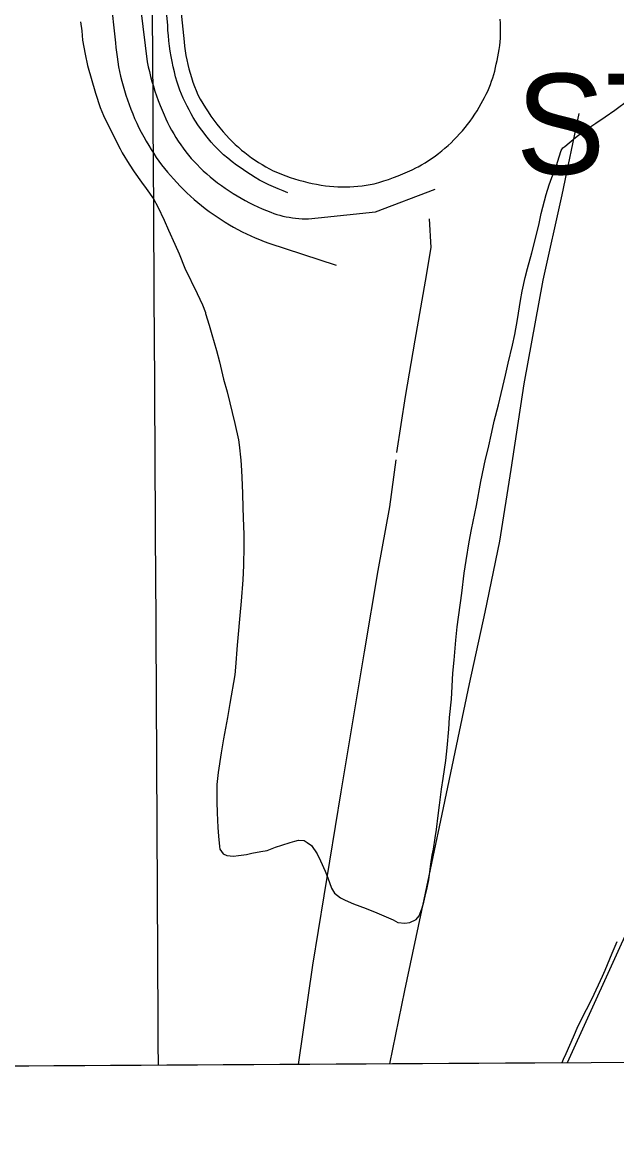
# Model space of a CAD drawing. Extents: x 3477039 to 3515015, y 546746 to 572297.
# Drawn here: x 3491528 to 3492712, y 555318 to 557542 of the extents above; entities that cross this region are included whole.
import ezdxf

# ---------------------------------------------------------------- set-up
doc = ezdxf.new("R2010")
doc.units = 0
for name, color, linetype in [('V-ANNO-SYMB', 7, 'Continuous'), ('V-DTCH-CNTR', 7, 'Continuous'), ('V-GRID-MAJR', 7, 'Continuous'), ('V-ROAD-CNTR', 7, 'Continuous'), ('V-SITE-VEGE', 7, 'Continuous'), ('V-TOPO-GNAM-IDEN', 7, 'Continuous'), ('V-TOPO-SHOR', 7, 'Continuous')]:
    doc.layers.add(name, color=color, linetype=linetype)

msp = doc.modelspace()

# ---------------------------------------------------------------- linework, layer by layer
at = {"layer": 'V-ANNO-SYMB'}
msp.add_lwpolyline([(3487280.7, 555437.8), (3500171.5, 555514.5), (3500191.1, 552220.1), (3487300.3, 552143.4)], close=True, dxfattribs=at)
at = {"layer": 'V-DTCH-CNTR'}
for points in [[(3492637, 557360.5), (3492602.9, 557198.4), (3492565.1, 557028.6), (3492527, 556821.9), (3492501.5, 556651.3), (3492479.1, 556508.4), (3492449.8, 556366.8), (3492418.5, 556224), (3492364.2, 555964.9), (3492328.1, 555795), (3492289.5, 555613.7), (3492259.4, 555467.4)], [(3492745, 555758.1), (3492613.4, 555469.5)]]:
    msp.add_lwpolyline(points, dxfattribs=at)
at = {"layer": 'V-GRID-MAJR'}
msp.add_spline([(3491799, 555464.7), (3491782.9, 558228.1), (3491747.6, 564289.1), (3491712.4, 570350), (3491712.3, 570353.1)], degree=3, dxfattribs=at)
at = {"layer": 'V-ROAD-CNTR'}
for p, q in [((3491693, 557687.6), (3491713.3, 557501.5)), ((3491830.8, 557693.3), (3491850.1, 557503.4))]:
    msp.add_line(p, q, dxfattribs=at)
for points in [[(3491817.5, 557536.4), (3491812.7, 557589.1), (3491802.9, 557672.7)], [(3492393.7, 557313.9), (3492399.4, 557319.9), (3492404.9, 557326), (3492410.2, 557332.3), (3492415.3, 557338.7), (3492420.3, 557345.3), (3492425.1, 557352), (3492429.6, 557358.8), (3492434, 557365.8), (3492438.2, 557372.9), (3492442.2, 557380.1), (3492445.8, 557386.2), (3492449.1, 557392.4), (3492452.3, 557398.7), (3492455.3, 557405.1), (3492458.1, 557411.5), (3492460.7, 557418.1), (3492463.1, 557424.7), (3492465.4, 557431.4), (3492467.4, 557438.1), (3492469.3, 557444.9), (3492471, 557451.8), (3492472.5, 557458.7), (3492474.2, 557466), (3492475.8, 557473.3), (3492477.1, 557480.7), (3492478.3, 557488.1), (3492479.3, 557495.6), (3492480, 557503.1), (3492480.6, 557510.6), (3492480.9, 557518.1), (3492481.1, 557525.6), (3492481, 557533.1), (3492480.8, 557540.6), (3492480.3, 557548.1)], [(3492057.3, 557202.6), (3492047.6, 557206.2), (3492038, 557210.1), (3492028.6, 557214.2), (3492019.2, 557218.5), (3492009.9, 557223.1), (3492000.8, 557227.9), (3491991.7, 557232.8), (3491982.3, 557238.7), (3491973, 557244.8), (3491963.8, 557251.2), (3491954.8, 557257.7), (3491945.9, 557264.4), (3491937.2, 557271.3), (3491928.6, 557278.4), (3491922.3, 557284.4), (3491916.2, 557290.6), (3491910.2, 557296.9), (3491904.4, 557303.4), (3491898.7, 557310), (3491893.3, 557316.8), (3491888, 557323.7), (3491882.9, 557330.7), (3491877.9, 557337.9), (3491873.2, 557345.1), (3491868.6, 557352.5), (3491864.3, 557360), (3491860.1, 557367.5), (3491856.1, 557375.2), (3491852.3, 557383), (3491848.7, 557390.8), (3491845.2, 557398.8), (3491842, 557406.8), (3491839, 557414.9), (3491836.2, 557423.1), (3491833.4, 557433.2), (3491830.9, 557443.3), (3491828.5, 557453.5), (3491826.4, 557463.7), (3491824.5, 557474), (3491822.8, 557484.4), (3491821.3, 557494.7), (3491820, 557505.1), (3491819, 557515.5), (3491818.1, 557525.9), (3491817.5, 557536.4)], [(3491850.1, 557503.4), (3491851.2, 557494.3), (3491852.5, 557485.2), (3491854, 557476.2), (3491855.7, 557467.2), (3491857.7, 557458.3), (3491859.9, 557449.4), (3491862.3, 557440.6), (3491864.9, 557431.8), (3491867.8, 557423.1), (3491870.8, 557414.5), (3491874.1, 557405.9), (3491877.6, 557397.4), (3491882.4, 557388.8), (3491887.5, 557380.2), (3491892.7, 557371.8), (3491898.2, 557363.5), (3491903.8, 557355.3), (3491909.6, 557347.3), (3491915.6, 557339.4), (3491921.7, 557331.6), (3491928.1, 557323.9), (3491934.6, 557316.4), (3491940.3, 557310.4), (3491946.3, 557304.4), (3491952.3, 557298.7), (3491958.6, 557293.1), (3491964.9, 557287.6), (3491971.4, 557282.4), (3491978, 557277.3), (3491984.8, 557272.3), (3491991.7, 557267.6), (3491998.7, 557263), (3492005.8, 557258.6), (3492013, 557254.3), (3492020.4, 557250.3), (3492027.8, 557246.5)], [(3491713.3, 557501.5), (3491714.2, 557491.9), (3491715.4, 557482.3), (3491716.7, 557473)], [(3491716.7, 557473), (3491718.2, 557463.4), (3491719.8, 557453.7), (3491721.7, 557444.1), (3491723.8, 557434.6), (3491726.1, 557425.1), (3491728.6, 557415.6), (3491731.3, 557406.2), (3491734.2, 557396.9), (3491737.3, 557387.6), (3491740.6, 557378.4), (3491744.1, 557369.3), (3491747.8, 557359.8), (3491751.7, 557350.4), (3491755.9, 557341.1), (3491760.3, 557332), (3491764.9, 557322.9), (3491769.8, 557313.9), (3491774.8, 557305.1), (3491780.1, 557296.4), (3491784.7, 557288.4), (3491789.6, 557280.6), (3491794.6, 557273), (3491799.9, 557265.4), (3491805.4, 557258.1), (3491811, 557250.8), (3491816.9, 557243.7), (3491822.9, 557236.8), (3491829.1, 557230), (3491835.5, 557222.9), (3491842.1, 557215.9), (3491848.9, 557209), (3491855.8, 557202.3), (3491862.9, 557195.7), (3491870.1, 557189.3), (3491877.4, 557183), (3491884.9, 557177), (3491892.5, 557171), (3491900.2, 557165.3), (3491908.1, 557159.7), (3491916.1, 557154.3), (3491924.1, 557149), (3491932.2, 557143.8), (3491940.4, 557138.8), (3491948.7, 557134), (3491957.2, 557129.4), (3491965.7, 557125), (3491974.3, 557120.7), (3491983.1, 557116.7), (3491991.9, 557112.8), (3492000.7, 557109.1), (3492009.7, 557105.7), (3492018.8, 557102.4), (3492153.3, 557058.5)], [(3492316.5, 557254.2), (3492323.6, 557258.2), (3492330.6, 557262.3), (3492337.5, 557266.7), (3492344.3, 557271.3), (3492351, 557276), (3492357.5, 557280.9), (3492363.9, 557286), (3492370.2, 557291.2), (3492376.3, 557296.7), (3492382.2, 557302.3), (3492388, 557308), (3492393.7, 557313.9)], [(3492027.8, 557246.5), (3492036.1, 557242.8), (3492044.5, 557239.4), (3492053, 557236.2), (3492061.6, 557233.2), (3492070.3, 557230.4), (3492079, 557227.8), (3492087.7, 557225.4), (3492096.6, 557223.2), (3492105.4, 557221.2), (3492114.4, 557219.5), (3492123.3, 557217.9), (3492132.3, 557216.6), (3492140.3, 557215.7), (3492148.4, 557215), (3492156.5, 557214.5), (3492164.5, 557214.3), (3492172.6, 557214.2), (3492180.7, 557214.4), (3492188.8, 557214.8), (3492196.8, 557215.5), (3492204.9, 557216.3), (3492212.9, 557217.4), (3492220.8, 557218.7), (3492228.8, 557220.2), (3492238.5, 557223), (3492248.2, 557226), (3492257.8, 557229.2), (3492267.3, 557232.6), (3492276.8, 557236.2), (3492286.1, 557240), (3492295.4, 557244), (3492304.6, 557248.3), (3492313.7, 557252.7), (3492316.5, 557254.2)]]:
    msp.add_lwpolyline(points, dxfattribs=at)
at = {"layer": 'V-SITE-VEGE'}
for p, q in [((3491644, 557542.7), (3491646.7, 557525)), ((3491646.7, 557525), (3491647.1, 557516)), ((3491647.1, 557516), (3491648, 557506.5)), ((3491648, 557506.5), (3491652.9, 557478.6)), ((3491652.9, 557478.6), (3491657.7, 557455.8)), ((3491657.7, 557455.8), (3491673.8, 557400.8)), ((3491673.8, 557400.8), (3491682.9, 557372.5)), ((3491682.9, 557372.5), (3491689.9, 557356.2)), ((3492708.7, 557367.3), (3492737, 557388.1)), ((3491689.9, 557356.2), (3491709.8, 557315.8)), ((3492670.5, 557341.4), (3492689.4, 557353.9)), ((3492689.4, 557353.9), (3492708.7, 557367.3)), ((3492644.8, 557323.7), (3492670.5, 557341.4)), ((3491709.8, 557315.8), (3491722.8, 557290.1)), ((3492609.2, 557294.7), (3492630.2, 557312.9)), ((3492630.2, 557312.9), (3492644.8, 557323.7)), ((3491722.8, 557290.1), (3491727.1, 557282.3)), ((3491727.1, 557282.3), (3491740.6, 557259.2)), ((3492597.6, 557274), (3492601.5, 557286.5)), ((3492601.5, 557286.5), (3492605.3, 557291.7)), ((3492605.3, 557291.7), (3492609.2, 557294.7)), ((3491740.6, 557259.2), (3491750.5, 557244.2)), ((3492592.1, 557256.8), (3492597.6, 557274)), ((3491750.5, 557244.2), (3491765.2, 557223.6)), ((3492583.2, 557232.7), (3492592.1, 557256.8)), ((3491765.2, 557223.6), (3491774.7, 557210.7)), ((3492572.1, 557199.1), (3492578.1, 557218.5)), ((3492578.1, 557218.5), (3492583.2, 557232.7)), ((3491774.7, 557210.7), (3491789, 557190.5)), ((3492568.7, 557186.2), (3492572.1, 557199.1)), ((3491789, 557190.5), (3491797.7, 557174.7)), ((3491797.7, 557174.7), (3491810.2, 557148.1)), ((3492561.9, 557161.2), (3492568.7, 557186.2)), ((3491810.2, 557148.1), (3491819.3, 557128.3)), ((3492557.7, 557141.4), (3492561.9, 557161.2)), ((3491819.3, 557128.3), (3491831.9, 557100.4)), ((3492549.2, 557106.1), (3492557.7, 557141.4)), ((3492543.3, 557082.9), (3492549.2, 557106.1)), ((3491831.9, 557100.4), (3491840.6, 557080.6)), ((3491840.6, 557080.6), (3491851.9, 557052.3)), ((3492534.8, 557051.9), (3492543.3, 557082.9)), ((3491851.9, 557052.3), (3491876.1, 557001.6)), ((3492530.2, 557033.4), (3492534.8, 557051.9)), ((3492524.2, 557006.3), (3492530.2, 557033.4)), ((3491876.1, 557001.6), (3491886.6, 556979.3)), ((3492520.4, 556987.7), (3492524.2, 557006.3)), ((3491886.6, 556979.3), (3491892.6, 556964.3)), ((3492514.6, 556950.3), (3492520.4, 556987.7)), ((3491892.6, 556964.3), (3491892.6, 556961.7)), ((3491892.6, 556961.7), (3491900, 556938.5)), ((3492509.5, 556920.2), (3492514.6, 556950.3)), ((3491900, 556938.5), (3491905.3, 556920)), ((3491905.3, 556920), (3491914.9, 556888.3)), ((3492504.4, 556899.1), (3492509.5, 556920.2)), ((3491914.9, 556888.3), (3491921, 556865.9)), ((3492496.4, 556862.9), (3492504.4, 556899.1)), ((3491921, 556865.9), (3491928.8, 556831.1)), ((3492490.9, 556839.3), (3492496.4, 556862.9)), ((3492476.5, 556780.3), (3492490.9, 556839.3)), ((3491928.8, 556831.1), (3491936.2, 556805.8)), ((3491936.2, 556805.8), (3491951.1, 556742.6)), ((3492468, 556747.6), (3492476.5, 556780.3)), ((3492463.4, 556725.6), (3492468, 556747.6)), ((3491951.1, 556742.6), (3491958.5, 556710.4)), ((3492456.2, 556692.5), (3492463.4, 556725.6)), ((3491958.5, 556710.4), (3491959.9, 556700.1)), ((3491959.9, 556700.1), (3491963.4, 556670)), ((3492451.1, 556671.8), (3492456.2, 556692.5)), ((3491963.4, 556670), (3491964.8, 556649.3)), ((3492441.8, 556627.5), (3492451.1, 556671.8)), ((3491964.8, 556649.3), (3491966.2, 556620.9)), ((3491966.2, 556620.9), (3491966.7, 556602.5)), ((3492433, 556579.3), (3492441.8, 556627.5)), ((3491966.7, 556602.5), (3491967.6, 556575.8)), ((3491967.6, 556575.8), (3491968.2, 556554.7)), ((3492422.8, 556531.5), (3492433, 556579.3)), ((3491968.2, 556554.7), (3491969.1, 556521.6)), ((3492418.6, 556507), (3492422.8, 556531.5)), ((3491969.1, 556521.6), (3491969.2, 556498.8)), ((3492412.7, 556470), (3492418.6, 556507)), ((3491969.2, 556498.8), (3491968.5, 556459.7)), ((3491968.5, 556459.7), (3491967.3, 556431.7)), ((3492408.5, 556445), (3492412.7, 556470)), ((3492403.5, 556404.6), (3492408.5, 556445)), ((3491967.3, 556431.7), (3491964.1, 556389.1)), ((3492394.7, 556337.9), (3492403.5, 556404.6)), ((3491964.1, 556389.1), (3491961.6, 556360.3)), ((3491961.6, 556360.3), (3491957.5, 556316)), ((3492391.8, 556311.2), (3492394.7, 556337.9)), ((3491957.5, 556316), (3491956.2, 556301.4)), ((3492388.5, 556271.6), (3492391.8, 556311.2)), ((3491956.2, 556301.4), (3491952.9, 556257.5)), ((3491952.9, 556257.5), (3491951.3, 556242.4)), ((3492386.1, 556245.4), (3492388.5, 556271.6)), ((3491951.3, 556242.4), (3491941.6, 556185.2)), ((3492383.6, 556206.2), (3492386.1, 556245.4)), ((3492379.5, 556157.2), (3492383.3, 556193.7)), ((3492383.3, 556193.7), (3492383.6, 556206.2)), ((3491941.6, 556185.2), (3491937, 556157.2)), ((3491937, 556157.2), (3491929, 556114.6)), ((3492377.9, 556133.9), (3492379.5, 556157.2)), ((3492374.6, 556096.9), (3492377.9, 556133.9)), ((3491929, 556114.6), (3491924.3, 556086.6)), ((3491924.3, 556086.6), (3491918, 556047.9)), ((3492371.7, 556071.6), (3492374.6, 556096.9)), ((3492366.6, 556035.8), (3492371.7, 556071.6)), ((3491918, 556047.9), (3491915.6, 556023.8)), ((3492363.3, 556014.3), (3492366.6, 556035.8)), ((3491915.6, 556023.8), (3491915.7, 555989.4)), ((3492359.5, 555982.9), (3492363.3, 556014.3)), ((3491915.7, 555989.4), (3491916.2, 555967.5)), ((3492356.6, 555962.3), (3492359.5, 555982.9)), ((3491916.2, 555967.5), (3491917.6, 555938.2)), ((3492353.3, 555934.3), (3492356.6, 555962.3)), ((3491917.6, 555938.2), (3491919, 555920.6)), ((3492350.3, 555917.5), (3492353.3, 555934.3)), ((3491919, 555920.6), (3491920.8, 555900)), ((3492032.6, 555898.7), (3492045, 555903)), ((3492045, 555903), (3492061.4, 555908.2)), ((3492061.4, 555908.2), (3492070.8, 555910.9)), ((3492070.8, 555910.9), (3492078.1, 555912.6)), ((3492078.1, 555912.6), (3492089.3, 555912.2)), ((3492089.3, 555912.2), (3492095.8, 555908.4)), ((3492095.8, 555908.4), (3492104, 555902.4)), ((3492104, 555902.4), (3492115.6, 555885.7)), ((3492347.4, 555894.7), (3492350.3, 555917.5)), ((3491920.8, 555900), (3491921.6, 555895.2)), ((3491921.6, 555895.2), (3491928.1, 555885.8)), ((3491928.1, 555885.8), (3491935.4, 555882.4)), ((3491935.4, 555882.4), (3491948.8, 555881.2)), ((3491948.8, 555881.2), (3491958.7, 555882.5)), ((3491958.7, 555882.5), (3491974.6, 555884.3)), ((3491974.6, 555884.3), (3491985.3, 555886.9)), ((3491985.3, 555886.9), (3492002.9, 555890)), ((3492002.9, 555890), (3492015.8, 555892.6)), ((3492015.8, 555892.6), (3492032.6, 555898.7)), ((3492115.6, 555885.7), (3492122.1, 555871.9)), ((3492342.3, 555865.4), (3492344.9, 555882.7)), ((3492344.9, 555882.7), (3492347.4, 555894.7)), ((3492122.1, 555871.9), (3492131.2, 555851.3)), ((3492340.7, 555855.1), (3492342.3, 555865.4)), ((3492131.2, 555851.3), (3492136.5, 555837.6)), ((3492136.5, 555837.6), (3492143.8, 555817.4)), ((3492337.7, 555834), (3492339.4, 555844.8)), ((3492339.4, 555844.8), (3492340.7, 555855.1)), ((3492143.8, 555817.4), (3492149.9, 555807.1)), ((3492331, 555801.3), (3492334.8, 555817.7)), ((3492334.8, 555817.7), (3492337.7, 555834)), ((3492149.9, 555807.1), (3492162, 555797.7)), ((3492162, 555797.7), (3492171, 555793.4)), ((3492171, 555793.4), (3492187.8, 555786.2)), ((3492328, 555789.7), (3492331, 555801.3)), ((3492187.8, 555786.2), (3492212.8, 555776.8)), ((3492212.8, 555776.8), (3492234.3, 555767.8)), ((3492318.7, 555762.1), (3492324.6, 555778.1)), ((3492324.6, 555778.1), (3492328, 555789.7)), ((3492234.3, 555767.8), (3492248.6, 555762.3)), ((3492248.6, 555762.3), (3492266.6, 555754.2)), ((3492266.6, 555754.2), (3492276.1, 555749.1)), ((3492276.1, 555749.1), (3492289.9, 555747.4)), ((3492289.9, 555747.4), (3492299.8, 555748.7)), ((3492299.8, 555748.7), (3492312.7, 555754.8)), ((3492312.7, 555754.8), (3492318.7, 555762.1)), ((3492712.4, 555710.3), (3492702.6, 555687)), ((3492702.6, 555687), (3492688.9, 555653)), ((3492683.4, 555641.4), (3492662.9, 555596.6)), ((3492688.9, 555653), (3492683.4, 555641.4)), ((3492662.9, 555596.6), (3492651.4, 555574.6)), ((3492651.4, 555574.6), (3492635.2, 555542.3)), ((3492635.2, 555542.3), (3492625.4, 555520.7)), ((3492625.4, 555520.7), (3492611.3, 555487.1)), ((3492611.3, 555487.1), (3492605.7, 555475.9)), ((3492602.8, 555469.4), (3489990.7, 555453.9)), ((3492605.7, 555475.9), (3492602.8, 555469.4))]:
    msp.add_line(p, q, dxfattribs=at)
at = {"layer": 'V-TOPO-SHOR'}
for points in [[(3491752.2, 557670.3), (3491763.8, 557566.2), (3491776.7, 557463.5)], [(3491776.7, 557463.5), (3491778.8, 557453.7), (3491781.1, 557443.8), (3491783.5, 557434.1), (3491786.2, 557424.3), (3491789.1, 557414.7), (3491792.1, 557405), (3491795.3, 557395.5), (3491798.8, 557386), (3491802.4, 557376.6), (3491806.2, 557367.2), (3491810.2, 557357.9), (3491813.6, 557350.1), (3491817.3, 557342.4), (3491821.2, 557334.7), (3491825.2, 557327.2), (3491829.5, 557319.7), (3491834, 557312.4), (3491838.6, 557305.2), (3491843.4, 557298.1), (3491848.5, 557291.2), (3491853.7, 557284.3), (3491859, 557277.7), (3491864.6, 557271.1), (3491870.3, 557264.7), (3491876.2, 557258.5), (3491882.2, 557252.4), (3491888.4, 557246.5), (3491895.4, 557240.3), (3491902.5, 557234.2), (3491909.8, 557228.3), (3491917.1, 557222.6), (3491924.6, 557217), (3491932.2, 557211.6), (3491940, 557206.3), (3491947.8, 557201.3), (3491955.8, 557196.4), (3491963.8, 557191.6), (3491972, 557187.1), (3491980.3, 557182.7), (3491988.6, 557178.6), (3491997.1, 557174.6), (3492005.6, 557170.7), (3492014.2, 557167.1), (3492022.9, 557163.7)], [(3492022.9, 557163.7), (3492028.9, 557161.5), (3492035, 557159.5), (3492041.1, 557157.7), (3492047.3, 557156.1), (3492053.6, 557154.7), (3492059.8, 557153.6), (3492066.2, 557152.6), (3492072.5, 557151.8), (3492078.9, 557151.3), (3492085.3, 557150.9), (3492091.7, 557150.8), (3492098.1, 557150.8), (3492104.5, 557151.1), (3492110.8, 557151.6), (3492117.2, 557152.3), (3492231.6, 557164.8), (3492350.5, 557210)], [(3492338.7, 557150.4), (3492341.7, 557093.6), (3492331, 557026.6), (3492310.2, 556909.1), (3492290.6, 556797), (3492273.6, 556685.2)], [(3492272.5, 556670.2), (3492259.5, 556576.7), (3492236.2, 556450.1)], [(3492236.2, 556450.1), (3492209, 556288.2), (3492162.5, 556009.2), (3492106.4, 555663.6), (3492077.3, 555466.3)]]:
    msp.add_lwpolyline(points, dxfattribs=at)

# ---------------------------------------------------------------- texts
at = {"layer": 'V-TOPO-GNAM-IDEN'}
msp.add_text('ST.', height=200, rotation=0.1408, dxfattribs=at).set_placement((3492511.6, 557239.4))

doc.saveas('drawing.dxf')
